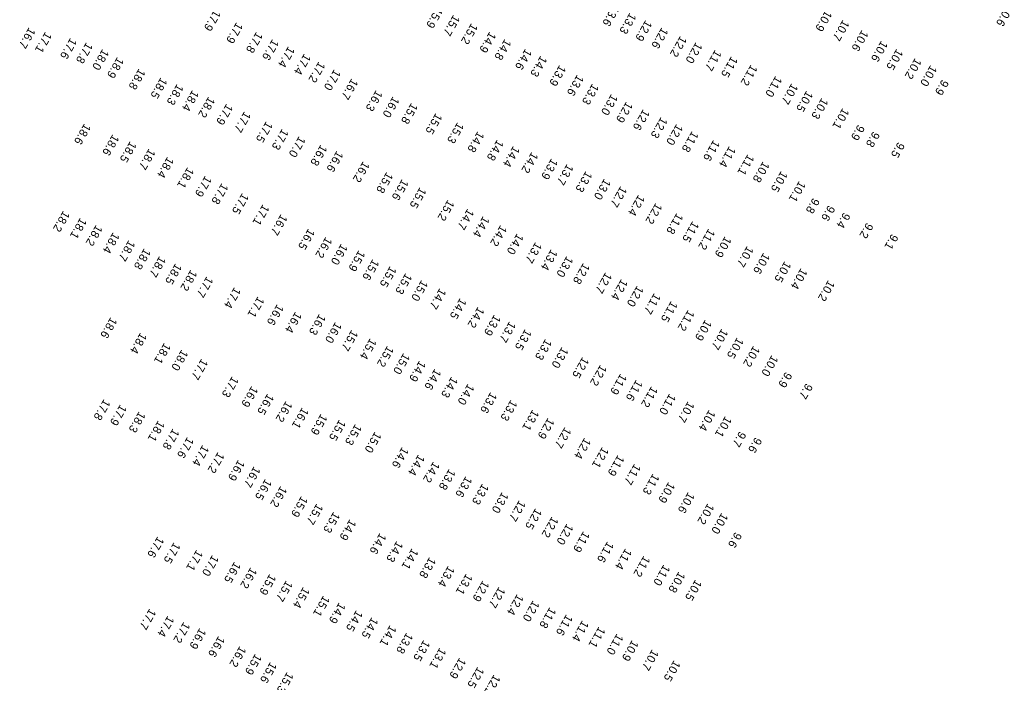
# Model space of a CAD drawing. Extents: x 1023796 to 1112670, y 656573 to 837340.
# Drawn here: x 1032383 to 1032985, y 791538 to 791940 of the extents above; entities that cross this region are included whole.
import ezdxf

# ---------------------------------------------------------------- set-up
doc = ezdxf.new("R2010")
doc.units = 0
doc.layers.add('V-TOPO-SOUN', color=7, linetype='Continuous')

msp = doc.modelspace()

# ---------------------------------------------------------------- texts
at = {"layer": 'V-TOPO-SOUN'}
for s, p in [('17.9 ', (1032501.06, 791946.81)), ('15.9 ', (1032635.93, 791948.52)), ('13.6 ', (1032743.01, 791949.77)), ('10.9 ', (1032872.14, 791946.53)), ('10.6 ', (1032981.91, 791949.68)), ('15.7 ', (1032646.28, 791943.84)), ('13.3 ', (1032753.3, 791945.02)), ('12.9 ', (1032762.9, 791940.63)), ('10.7 ', (1032882.65, 791940.8)), ('16.7 ', (1032388.63, 791936.21)), ('17.9 ', (1032514.56, 791939.28)), ('15.2 ', (1032657.14, 791938.73)), ('12.6 ', (1032772.71, 791936.16)), ('10.6 ', (1032894.17, 791934.58)), ('17.1 ', (1032398.57, 791933.5)), ('17.6 ', (1032413.78, 791929.8)), ('17.8 ', (1032526.63, 791933.48)), ('17.6 ', (1032536.41, 791929.06)), ('14.9 ', (1032668.22, 791933.58)), ('14.8 ', (1032677.44, 791929.16)), ('12.2 ', (1032783.97, 791931)), ('10.6 ', (1032905.97, 791928.14)), ('17.8 ', (1032423.44, 791927.11)), ('18.0 ', (1032433.28, 791923.09)), ('17.4 ', (1032546.06, 791924.69)), ('14.6 ', (1032689.94, 791923.26)), ('12.0 ', (1032793.43, 791927.17)), ('11.7 ', (1032805.09, 791922.57)), ('10.5 ', (1032915.25, 791923.18)), ('18.9 ', (1032442.24, 791918.15)), ('17.4 ', (1032555.71, 791920.23)), ('14.3 ', (1032699.2, 791919)), ('11.5 ', (1032814.95, 791918.63)), ('10.2 ', (1032926.46, 791917.59)), ('18.8 ', (1032455.38, 791911.2)), ('17.2 ', (1032564.53, 791915.45)), ('17.0 ', (1032573.9, 791910.74)), ('13.9 ', (1032710.66, 791913.37)), ('11.2 ', (1032826.88, 791913.59)), ('10.0 ', (1032935.83, 791913.26)), ('18.5 ', (1032468.65, 791905.79)), ('16.7 ', (1032584.45, 791905.14)), ('13.6 ', (1032721.39, 791907.48)), ('11.0 ', (1032841.82, 791906.72)), ('9.9', (1032942.9, 791904.61)), ('18.3 ', (1032478.5, 791901.84)), ('18.4 ', (1032487.82, 791898.13)), ('16.3 ', (1032599.3, 791898.1)), ('13.3 ', (1032730.6, 791902.06)), ('10.7 ', (1032851.52, 791902.24)), ('18.2 ', (1032497.62, 791894.16)), ('16.0 ', (1032609.54, 791894.27)), ('13.0 ', (1032742.1, 791895.69)), ('10.5 ', (1032860.58, 791897.72)), ('10.3 ', (1032869.8, 791893.34)), ('17.9 ', (1032508.51, 791889.79)), ('15.8 ', (1032620.73, 791890.34)), ('12.9 ', (1032751.18, 791891.11)), ('12.6 ', (1032761.45, 791886.5)), ('10.1 ', (1032882.56, 791887.25)), ('17.7 ', (1032519.37, 791885.17)), ('15.5 ', (1032635.55, 791884.16)), ('12.3 ', (1032772.25, 791881.73)), ('18.6 ', (1032422.27, 791877.83)), ('17.5 ', (1032532.61, 791879.16)), ('17.3 ', (1032542.29, 791874.64)), ('15.3 ', (1032648.7, 791878.54)), ('12.0 ', (1032781.66, 791877.51)), ('9.9', (1032891.88, 791877.17)), ('18.6 ', (1032439.43, 791871.19)), ('17.0 ', (1032552.56, 791870.13)), ('14.8 ', (1032661.03, 791873.1)), ('14.8 ', (1032672.81, 791868.04)), ('11.8 ', (1032791.12, 791873.25)), ('11.6 ', (1032804.1, 791867.86)), ('9.8', (1032901.03, 791873.07)), ('18.5 ', (1032450, 791867.04)), ('18.7 ', (1032461.44, 791862.58)), ('16.8 ', (1032565.72, 791864.95)), ('14.4 ', (1032682.61, 791864.21)), ('11.4 ', (1032813.67, 791864.04)), ('9.5', (1032916.17, 791866.6)), ('18.4 ', (1032472.67, 791857.58)), ('16.6 ', (1032575.48, 791861.23)), ('14.2 ', (1032693.78, 791860.52)), ('13.9 ', (1032705.74, 791856.62)), ('11.1 ', (1032824.93, 791859.17)), ('18.1 ', (1032484.87, 791851.29)), ('16.2 ', (1032591.46, 791854.89)), ('13.7 ', (1032715.21, 791853.26)), ('10.8 ', (1032834.2, 791854.86)), ('17.9 ', (1032495.59, 791846.09)), ('15.8 ', (1032605.68, 791848.34)), ('15.6 ', (1032615.09, 791844.04)), ('13.3 ', (1032726.61, 791848.94)), ('13.0 ', (1032737.78, 791844.32)), ('10.5 ', (1032845.17, 791849.02)), ('17.8 ', (1032505.67, 791841.59)), ('15.5 ', (1032625.9, 791839.14)), ('12.7 ', (1032747.71, 791839.78)), ('10.1 ', (1032856.12, 791842.97)), ('17.5 ', (1032518.09, 791835.58)), ('12.4 ', (1032758.54, 791834.55)), ('9.8', (1032864.55, 791832.75)), ('17.1 ', (1032530.61, 791828.76)), ('15.2 ', (1032642.89, 791831.53)), ('14.7 ', (1032654.85, 791826.1)), ('12.2 ', (1032769.08, 791829.59)), ('9.6', (1032873.9, 791828.23)), ('18.2 ', (1032409.47, 791824.84)), ('18.1 ', (1032419.77, 791820.58)), ('16.7 ', (1032541.55, 791822.76)), ('14.4 ', (1032664.28, 791821.57)), ('11.8 ', (1032781.79, 791823.45)), ('9.4', (1032883.15, 791823.86)), ('18.2 ', (1032429.35, 791816.28)), ('16.5 ', (1032558.24, 791814.04)), ('14.2 ', (1032674.82, 791816.11)), ('11.5 ', (1032791.42, 791818.56)), ('11.2 ', (1032801.12, 791813.95)), ('9.2', (1032897.11, 791817.62)), ('18.4 ', (1032439.7, 791811.74)), ('16.2 ', (1032568.74, 791808.93)), ('14.0 ', (1032684.9, 791811.08)), ('10.9 ', (1032811.1, 791809.33)), ('9.1', (1032912.28, 791810.83)), ('18.7 ', (1032449.17, 791807)), ('18.8 ', (1032458.57, 791802.01)), ('16.0 ', (1032578.13, 791804.8)), ('13.7 ', (1032696.06, 791805.84)), ('10.7 ', (1032824.52, 791803.46)), ('18.7 ', (1032467.84, 791797.3)), ('15.9 ', (1032588.77, 791800.84)), ('13.4 ', (1032705.53, 791801.47)), ('13.0 ', (1032715.02, 791797.33)), ('10.6 ', (1032834.45, 791799.3)), ('18.5 ', (1032477.54, 791792.9)), ('15.6 ', (1032597.27, 791795.46)), ('15.5 ', (1032607.79, 791791.2)), ('12.8 ', (1032725.07, 791793.11)), ('10.5 ', (1032847.33, 791794.23)), ('10.4 ', (1032857.18, 791790.02)), ('18.2 ', (1032486.8, 791789)), ('17.7 ', (1032496.54, 791785.02)), ('15.3 ', (1032617.22, 791786.94)), ('12.7 ', (1032738.57, 791787.47)), ('17.4 ', (1032513.3, 791778.43)), ('15.0 ', (1032626.89, 791782.79)), ('14.7 ', (1032637.93, 791777.82)), ('12.4 ', (1032748.18, 791783.38)), ('12.0 ', (1032757.77, 791779.38)), ('10.2 ', (1032873.77, 791782.73)), ('17.1 ', (1032527.56, 791772.79)), ('14.5 ', (1032650.3, 791771.86)), ('11.7 ', (1032768.13, 791774.81)), ('16.6 ', (1032539.28, 791768.1)), ('14.2 ', (1032661.13, 791766.52)), ('11.5 ', (1032778.41, 791770.03)), ('18.6 ', (1032438.23, 791760.22)), ('16.4 ', (1032550.32, 791763.49)), ('16.3 ', (1032564.83, 791762.17)), ('13.9 ', (1032671.02, 791761.74)), ('11.2 ', (1032788.67, 791764.65)), ('16.0 ', (1032574.6, 791757.27)), ('13.7 ', (1032680.26, 791757.67)), ('10.9 ', (1032799.08, 791758.7)), ('18.4 ', (1032456.28, 791750.84)), ('15.7 ', (1032584.45, 791752.51)), ('15.4 ', (1032595.69, 791747.4)), ('13.5 ', (1032689.79, 791753.02)), ('10.7 ', (1032809.07, 791753.24)), ('10.5 ', (1032818.48, 791747.94)), ('18.1 ', (1032470.75, 791744.63)), ('15.2 ', (1032606.15, 791742.82)), ('13.3 ', (1032702.08, 791747)), ('13.0 ', (1032712.1, 791742.09)), ('10.2 ', (1032828.39, 791742.86)), ('18.0 ', (1032481.3, 791740.55)), ('15.0 ', (1032615.96, 791738.38)), ('12.5 ', (1032724.63, 791736.08)), ('10.0 ', (1032839.46, 791737.15)), ('17.7 ', (1032493.37, 791735.04)), ('14.9 ', (1032625.63, 791733.84)), ('12.2 ', (1032735.45, 791731.34)), ('17.3 ', (1032511.97, 791724.34)), ('14.6 ', (1032634.94, 791728.91)), ('14.3 ', (1032645.08, 791724.12)), ('11.9 ', (1032747.66, 791725.94)), ('9.9', (1032847.82, 791727.03)), ('16.9 ', (1032523.76, 791718.38)), ('14.0 ', (1032655.03, 791719.77)), ('11.6 ', (1032757.17, 791722.17)), ('11.2 ', (1032766.45, 791718.27)), ('9.7', (1032860.35, 791720.12)), ('16.5 ', (1032533.43, 791713.81)), ('13.6 ', (1032668.8, 791714.71)), ('11.0 ', (1032777.4, 791713.81)), ('17.8 ', (1032434.11, 791710.43)), ('17.9 ', (1032444.02, 791707.2)), ('16.2 ', (1032544.6, 791709.33)), ('16.1 ', (1032554.47, 791705.4)), ('13.3 ', (1032681.11, 791710.04)), ('10.7 ', (1032788.64, 791709.14)), ('18.3 ', (1032455.44, 791702.96)), ('15.9 ', (1032565.82, 791701.5)), ('13.1 ', (1032694.32, 791704.09)), ('10.4 ', (1032801.39, 791703.95)), ('10.1 ', (1032811.25, 791700.12)), ('18.1 ', (1032467.05, 791697.46)), ('15.5 ', (1032576.97, 791698.01)), ('15.3 ', (1032586.7, 791695.32)), ('12.9 ', (1032703.63, 791699.08)), ('12.7 ', (1032713.87, 791693.44)), ('17.8 ', (1032475.98, 791692.56)), ('17.6 ', (1032484.77, 791687.45)), ('15.0 ', (1032598.62, 791690.66)), ('9.7', (1032819.94, 791690.97)), ('9.6', (1032829.52, 791687.41)), ('17.4 ', (1032494.01, 791682.61)), ('14.6 ', (1032615.15, 791681.42)), ('12.4 ', (1032725.81, 791686.95)), ('12.1 ', (1032736.62, 791681.41)), ('17.2 ', (1032503.33, 791678.33)), ('14.4 ', (1032624.96, 791676.83)), ('11.9 ', (1032746.09, 791676.54)), ('16.9 ', (1032515.66, 791673.62)), ('16.7 ', (1032525.23, 791669.65)), ('14.2 ', (1032634.07, 791672.55)), ('11.7 ', (1032756.12, 791671.16)), ('13.8 ', (1032643.63, 791668.1)), ('13.6 ', (1032653.72, 791663.63)), ('11.3 ', (1032767.37, 791665.21)), ('16.5 ', (1032532.06, 791662.01)), ('16.2 ', (1032541.35, 791657.65)), ('13.3 ', (1032663.81, 791659.15)), ('10.9 ', (1032776.83, 791660.16)), ('15.9 ', (1032553.95, 791651.56)), ('13.0 ', (1032675.78, 791654.03)), ('10.6 ', (1032788.74, 791653.99)), ('15.7 ', (1032563.25, 791647.02)), ('12.7 ', (1032686.18, 791649.05)), ('10.2 ', (1032800.62, 791647.16)), ('15.3 ', (1032573.5, 791642.02)), ('12.5 ', (1032696.06, 791644.18)), ('12.2 ', (1032706.08, 791639.19)), ('10.0 ', (1032809.04, 791641.41)), ('14.9 ', (1032583.33, 791637.5)), ('12.0 ', (1032715.11, 791634.81)), ('17.6 ', (1032466.72, 791627.03)), ('14.6 ', (1032601.62, 791629.16)), ('11.9 ', (1032725.14, 791630.24)), ('9.6', (1032817.32, 791629.77)), ('17.5 ', (1032476.64, 791623.53)), ('14.3 ', (1032611.8, 791624.29)), ('11.6 ', (1032739.71, 791624.01)), ('17.1 ', (1032490.33, 791618.95)), ('17.0 ', (1032499.93, 791615.8)), ('14.1 ', (1032621.08, 791619.84)), ('11.4 ', (1032750.64, 791619.75)), ('11.2 ', (1032761.79, 791615.31)), ('16.5 ', (1032513.29, 791611.66)), ('13.8 ', (1032631.74, 791614.53)), ('13.4 ', (1032643.08, 791609.24)), ('11.0 ', (1032773.87, 791609.96)), ('16.2 ', (1032523.14, 791608.28)), ('15.9 ', (1032534.72, 791604.28)), ('13.1 ', (1032653.99, 791604.48)), ('10.8 ', (1032783.01, 791605.69)), ('15.7 ', (1032544.75, 791600.33)), ('12.9 ', (1032664.1, 791600.29)), ('10.5 ', (1032793.12, 791600.87)), ('15.4 ', (1032555.09, 791596.33)), ('15.1 ', (1032567.34, 791591.17)), ('12.7 ', (1032673.86, 791596.47)), ('12.4 ', (1032684.95, 791592.07)), ('14.9 ', (1032576.87, 791586.96)), ('12.0 ', (1032694.57, 791588.18)), ('17.7 ', (1032461.85, 791583.27)), ('17.4 ', (1032472.88, 791578.91)), ('14.5 ', (1032587.3, 791582.27)), ('11.8 ', (1032704.68, 791584.08)), ('11.6 ', (1032714.76, 791579.7)), ('17.2 ', (1032482.54, 791575.15)), ('14.5 ', (1032596.7, 791577.99)), ('14.1 ', (1032607.76, 791573.21)), ('11.4 ', (1032724.47, 791576.06)), ('16.9 ', (1032492.24, 791571.43)), ('13.8 ', (1032617.82, 791568.66)), ('11.1 ', (1032734.55, 791572.28)), ('11.0 ', (1032745.46, 791567.99)), ('16.6 ', (1032503.65, 791566.59)), ('13.5 ', (1032628.17, 791564.16)), ('10.9 ', (1032754.72, 791564.15)), ('16.2 ', (1032516.58, 791560.52)), ('15.9 ', (1032525.97, 791555.81)), ('13.1 ', (1032637.95, 791559.5)), ('10.7 ', (1032766.89, 791558.49)), ('15.6 ', (1032535.14, 791550.83)), ('12.9 ', (1032649.99, 791553.48)), ('10.5 ', (1032780.11, 791551.89)), ('15.3 ', (1032545.29, 791544.75)), ('12.5 ', (1032660.98, 791547.89)), ('12.2 ', (1032670.86, 791543.21))]:
    msp.add_text(s, height=5, rotation=240, dxfattribs=at).set_placement(p)

doc.saveas('drawing.dxf')
